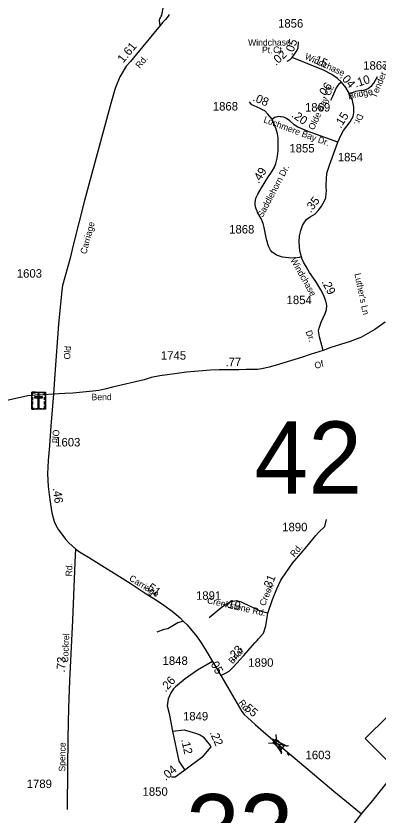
# Model space of a CAD drawing. Extents: x 2220236 to 2384410, y 720751 to 894131.
# Drawn here: x 2319935 to 2325276, y 766792 to 778583 of the extents above; entities that cross this region are included whole.
import ezdxf

# ---------------------------------------------------------------- set-up
doc = ezdxf.new("R2010")
doc.units = 0
doc.layers.add('Default', color=7, linetype='Continuous')

msp = doc.modelspace()

# ---------------------------------------------------------------- linework, layer by layer
at = {"layer": 'Default'}
for p, q in [((2323768, 767981), (2323774, 767913)), ((2323659, 767854), (2323728, 767859)), ((2323888, 767814), (2323957, 767819)), ((2323843, 767762), (2323848, 767693)), ((2323934, 767699), (2323968, 767668))]:
    msp.add_line(p, q, dxfattribs=at)
for points in [[(2322063, 778442), (2322052, 778515), (2322054, 778532), (2322055, 778542), (2322073, 778565), (2322079, 778579), (2322089, 778595), (2322108, 778697)], [(2322197, 778604), (2322179, 778578), (2322141, 778532), (2322104, 778492), (2322063, 778442), (2321714, 778021), (2321624, 777912), (2321561, 777843), (2321466, 777686), (2321402, 777527), (2321391, 777496), (2321332, 777292), (2320945, 775862), (2320780, 775202), (2320732, 775008), (2320622, 774605), (2320611, 774533), (2320564, 774037), (2320508, 773296), (2320488, 773000)], [(2324011, 777968), (2324080, 778068), (2324097, 778112), (2324103, 778201)], [(2323937, 777916), (2323978, 777942), (2323998, 777958), (2324011, 777968)], [(2324738, 777605), (2324677, 777661), (2324596, 777717), (2324470, 777785), (2324011, 777968)], [(2324738, 777605), (2324698, 777575), (2324678, 777550), (2324658, 777524), (2324632, 777464), (2324603, 777397), (2324574, 777338)], [(2324857, 777435), (2324803, 777527), (2324738, 777605)], [(2324854, 777432), (2324889, 777450), (2324926, 777462), (2324948, 777472), (2325004, 777481), (2325066, 777488), (2325098, 777499), (2325132, 777515), (2325187, 777558), (2325213, 777593), (2325240, 777637), (2325269, 777692)], [(2324683, 776723), (2324731, 776830), (2324769, 776891), (2324865, 777020), (2324909, 777098), (2324922, 777160), (2324922, 777243), (2324901, 777337), (2324860, 777423), (2324854, 777432)], [(2323714, 777061), (2323652, 777135), (2323605, 777181), (2323573, 777199), (2323527, 777223), (2323416, 777270), (2323382, 777317)], [(2324147, 775027), (2324112, 775020), (2324048, 775008), (2323957, 775012), (2323866, 775025), (2323825, 775037), (2323780, 775053), (2323757, 775068), (2323737, 775081), (2323716, 775099), (2323691, 775129), (2323666, 775175), (2323659, 775188), (2323651, 775215), (2323644, 775242), (2323636, 775270), (2323628, 775313), (2323612, 775389), (2323598, 775463), (2323583, 775519), (2323564, 775569), (2323555, 775586), (2323540, 775615), (2323513, 775660), (2323499, 775683), (2323491, 775705), (2323479, 775735), (2323471, 775769), (2323466, 775800), (2323466, 775836), (2323468, 775860), (2323476, 775894), (2323504, 775954), (2323555, 776045), (2323652, 776199), (2323716, 776295), (2323747, 776351), (2323768, 776407), (2323789, 776486), (2323799, 776552), (2323803, 776594), (2323805, 776722), (2323801, 776783), (2323791, 776845), (2323774, 776913), (2323714, 777061)], [(2324683, 776723), (2324247, 776877), (2324106, 776937), (2324095, 776942), (2324041, 776978), (2323976, 777037), (2323927, 777070), (2323887, 777088), (2323847, 777097), (2323833, 777097), (2323802, 777098), (2323755, 777086), (2323714, 777061)], [(2324147, 775027), (2324123, 775117), (2324111, 775245), (2324119, 775337), (2324136, 775416), (2324164, 775492), (2324194, 775540), (2324227, 775586), (2324273, 775617), (2324343, 775660), (2324402, 775723), (2324444, 775776), (2324480, 775843), (2324505, 775898), (2324512, 775966), (2324514, 775998), (2324512, 776068), (2324516, 776203), (2324528, 776280), (2324561, 776382), (2324683, 776723)], [(2324465, 773645), (2324414, 773849), (2324399, 773939), (2324409, 773977), (2324440, 774063), (2324496, 774194), (2324516, 774250), (2324520, 774304), (2324516, 774340), (2324513, 774353), (2324507, 774375), (2324475, 774459), (2324431, 774543), (2324359, 774664), (2324267, 774796), (2324215, 774888), (2324183, 774940), (2324153, 775006), (2324151, 775013), (2324147, 775027)], [(2325380, 774066), (2325231, 773957), (2325023, 773837), (2324953, 773814), (2324864, 773781), (2324580, 773690), (2324465, 773645)], [(2324465, 773645), (2324273, 773587), (2324164, 773550), (2323758, 773423), (2323672, 773402), (2323608, 773384), (2323556, 773375), (2323500, 773368), (2323442, 773364), (2323332, 773365), (2323225, 773362), (2322935, 773360), (2322807, 773355), (2322453, 773325), (2322311, 773308), (2322056, 773271), (2321930, 773246), (2321825, 773214), (2321360, 773106), (2321244, 773074), (2321159, 773057), (2321071, 773045), (2320775, 773015), (2320656, 773010), (2320488, 773000)], [(2320488, 773000), (2320335, 772991), (2320224, 772986), (2320110, 772978), (2319687, 772882), (2319241, 772769), (2319117, 772736), (2318894, 772655), (2318520, 772503)], [(2320488, 773000), (2320451, 772536), (2320430, 772242), (2320412, 772024), (2320400, 771826), (2320410, 771638), (2320434, 771442), (2320463, 771251), (2320496, 771125), (2320524, 771070), (2320563, 771000), (2320610, 770935), (2320667, 770863), (2320717, 770808), (2320814, 770719)], [(2323649, 769773), (2323721, 769974), (2323786, 770128), (2323844, 770258), (2323863, 770286), (2324014, 770508), (2324142, 770656), (2324227, 770756), (2324359, 770915), (2324400, 770961), (2324491, 771051), (2324518, 771153)], [(2320814, 770719), (2320802, 770517), (2320767, 769665), (2320743, 769171), (2320725, 768771), (2320711, 768375), (2320700, 767925), (2320695, 767479), (2320690, 766875)], [(2320814, 770719), (2320872, 770677), (2320921, 770646), (2321005, 770595), (2321619, 770212), (2321842, 770068), (2322010, 769964), (2322118, 769891), (2322241, 769801), (2322356, 769700), (2322403, 769654), (2322459, 769601), (2322603, 769427), (2322675, 769318), (2322743, 769216), (2322836, 769057)], [(2323649, 769773), (2323538, 769802), (2323264, 769932), (2323193, 769951), (2323104, 769938), (2322997, 769876), (2322935, 769824), (2322783, 769702)], [(2322955, 768850), (2323038, 768891), (2323078, 768916), (2323151, 768985), (2323234, 769079), (2323296, 769148), (2323390, 769252), (2323461, 769333), (2323495, 769369), (2323512, 769393), (2323587, 769475), (2323623, 769583), (2323649, 769773)], [(2322403, 769654), (2322321, 769626), (2322173, 769538), (2322117, 769529), (2322013, 769491)], [(2325035, 766808), (2325198, 767008), (2325598, 767510), (2325721, 767661), (2326123, 768163), (2326216, 768276), (2326411, 768502), (2326494, 768589), (2326651, 768735), (2326740, 768814), (2327301, 769245)], [(2322836, 769057), (2322613, 768932), (2322432, 768804), (2322288, 768686), (2322259, 768654), (2322222, 768596), (2322181, 768506), (2322168, 768403), (2322193, 768289), (2322245, 768031)], [(2322836, 769057), (2322955, 768850)], [(2322955, 768850), (2323269, 768320), (2323303, 768277), (2323465, 768129), (2323582, 768024), (2323727, 767901)], [(2322245, 768031), (2322414, 768047), (2322584, 768002), (2322650, 767973), (2322697, 767946), (2322737, 767896), (2322798, 767817), (2322809, 767797)], [(2322245, 768031), (2322336, 767589), (2322427, 767455)], [(2323727, 767901), (2323777, 767859), (2323935, 767724), (2324053, 767624), (2324624, 767142), (2324864, 766948), (2325035, 766808)], [(2322809, 767797), (2322676, 767640), (2322406, 767439)], [(2322406, 767439), (2322286, 767353), (2322230, 767353)], [(2324367, 765967), (2324475, 766107), (2324726, 766427), (2324801, 766516), (2324932, 766675), (2325035, 766808)]]:
    msp.add_lwpolyline(points, dxfattribs=at)
for points in [[(2320169, 773034), (2320368, 773034), (2320368, 772779), (2320169, 772779)], [(2320169, 772990), (2320180, 772990), (2320180, 773022), (2320221, 773022), (2320221, 773034), (2320169, 773034)], [(2320243, 773033), (2320295, 773033), (2320295, 773022), (2320243, 773022)], [(2320278, 773004), (2320259, 773004), (2320259, 772801), (2320278, 772801)], [(2320368, 772990), (2320357, 772990), (2320357, 773022), (2320316, 773022), (2320316, 773033), (2320368, 773033)], [(2320169, 772916), (2320169, 772959), (2320180, 772959), (2320180, 772916)], [(2320169, 772849), (2320169, 772892), (2320180, 772892), (2320180, 772849)], [(2320210, 772965), (2320210, 772947), (2320327, 772947), (2320327, 772965)], [(2320357, 772917), (2320357, 772960), (2320368, 772960), (2320368, 772917)], [(2320357, 772851), (2320357, 772894), (2320368, 772894), (2320368, 772851)], [(2320202, 772779), (2320202, 772790), (2320180, 772790), (2320180, 772831), (2320169, 772831), (2320169, 772779)], [(2320226, 772790), (2320311, 772790), (2320311, 772779), (2320226, 772779)], [(2320335, 772779), (2320335, 772790), (2320357, 772790), (2320357, 772831), (2320368, 772831), (2320368, 772779)], [(2325086, 767919), (2325419, 768252), (2325752, 767919), (2325419, 767586)], [(2323853, 767713), (2323716, 767915), (2323935, 767809), (2323808, 767836)], [(2323774, 767913), (2323888, 767814), (2323842, 767761), (2323728, 767859)]]:
    msp.add_lwpolyline(points, close=True, dxfattribs=at)

# ---------------------------------------------------------------- texts
for s, height, p in [('1856', 125, (2323802, 778411)), ('1867', 125, (2325058, 777790)), ('1868', 125, (2322839, 777188)), ('1869', 125, (2324199, 777173)), ('1855', 125, (2323969, 776569)), ('1854', 125, (2324683, 776438)), ('1868', 125, (2323080, 775373)), ('1603', 125, (2319947, 774721)), ('1854', 125, (2323928, 774331)), ('1745', 125, (2322073, 773511)), ('42', 1066.3, (2323455, 771533)), ('1603', 125, (2320513, 772231)), ('1890', 125, (2323863, 770979)), ('1891', 125, (2322591, 769968)), ('1848', 125, (2322098, 769007)), ('1890', 125, (2323362, 768980)), ('1849', 125, (2322399, 768188)), ('1603', 125, (2324207, 767616)), ('1789', 125, (2320093, 767190)), ('1850', 125, (2321802, 767076)), ('33', 1066.3, (2322445, 766034))]:
    msp.add_text(s, height=height, dxfattribs=at).set_placement(p)
for s, height, rotation, p in [('1.61', 125, 50.2123, (2321516, 777881)), ('Windchase', 95, 0.439, (2323360, 778143)), ('.05', 125, 70.1915, (2324012, 777998)), ('Pt.', 95, 359.095, (2323564, 778036)), ('Ct.', 95, 358.2018, (2323728, 778039)), ('.02', 125, 42.6626, (2323771, 777843)), ('Rd.', 95, 49.4837, (2321760, 777802)), ('Windchase', 95, 335.5165, (2324187, 777953)), ('.15', 125, 337.2796, (2324287, 777908)), ('Tender Cir.', 95, 67.6888, (2325249, 777363)), ('.06', 125, 54.9373, (2324473, 777357)), ('.04', 125, 310.8696, (2324708, 777682)), ('.10', 125, 18.1481, (2324949, 777526)), ('Olde Bay Ct.', 95, 64.9183, (2324329, 776892)), ('Bridge ', 95, 12.0029, (2324845, 777352)), ('.08', 125, 337.215, (2323418, 777335)), ('.20', 125, 325.1202, (2323990, 777102)), ('.15', 125, 58.1361, (2324727, 776917)), ('Dr.', 95, 247.6888, (2324979, 777148)), ('Lochmere Bay Dr.', 95, 339.7091, (2323579, 777016)), ('.49', 125, 57.8348, (2323517, 776101)), ('Saddlehorn Dr.', 95, 62.1621, (2323573, 775600)), ('.35', 125, 52.0196, (2324283, 775672)), ('Carriage', 95, 75.0593, (2320972, 775062)), ('Windchase', 95, 299.4761, (2323980, 774983)), ("Luther's Ln", 95, 281.8518, (2324928, 774777)), ('.29', 125, 297.6459, (2324440, 774661)), ('Dr.', 95, 290.8546, (2324205, 773924)), ('Old', 95, 85.6741, (2320734, 773512)), ('.77', 125, 0.2374, (2323026, 773415)), ('Of', 95, 17.4666, (2324355, 773373)), ('Bend', 95, 0.2374, (2321050, 772913)), ('Old', 95, 265.4097, (2320482, 772482)), ('.46', 125, 277.0208, (2320479, 771615)), ('Rd.', 95, 50.1261, (2324043, 770590)), ('Rd.', 95, 87.6476, (2320761, 770312)), ('Carriage', 95, 328.1019, (2321596, 770261)), ('.31', 125, 67.3202, (2323680, 770091)), ('.51', 125, 323.6255, (2321826, 770152)), ('Creek', 95, 67.3202, (2323607, 769869)), ('Creekstone Rd.', 95, 347.3663, (2322748, 769918)), ('.19', 125, 347.3663, (2323007, 769863)), ('Cockrel', 95, 87.4518, (2320704, 769040)), ('Briar', 95, 48.4301, (2323131, 769014)), ('.23', 125, 48.4468, (2323139, 769054)), ('.73', 125, 87.4518, (2320658, 768893)), ('.05', 125, 299.2076, (2322780, 769059)), ('.26', 125, 48.0889, (2322143, 768598)), ('Rd.', 95, 306.4567, (2323214, 768450)), ('.55', 125, 319.7839, (2323262, 768381)), ('.22', 125, 294.4733, (2322789, 768008)), ('Spence', 95, 89.0764, (2320661, 767433)), ('.12', 125, 282.6837, (2322371, 767904)), ('.04', 125, 41.4089, (2322145, 767292))]:
    msp.add_text(s, height=height, rotation=rotation, dxfattribs=at).set_placement(p)

doc.saveas('drawing.dxf')
